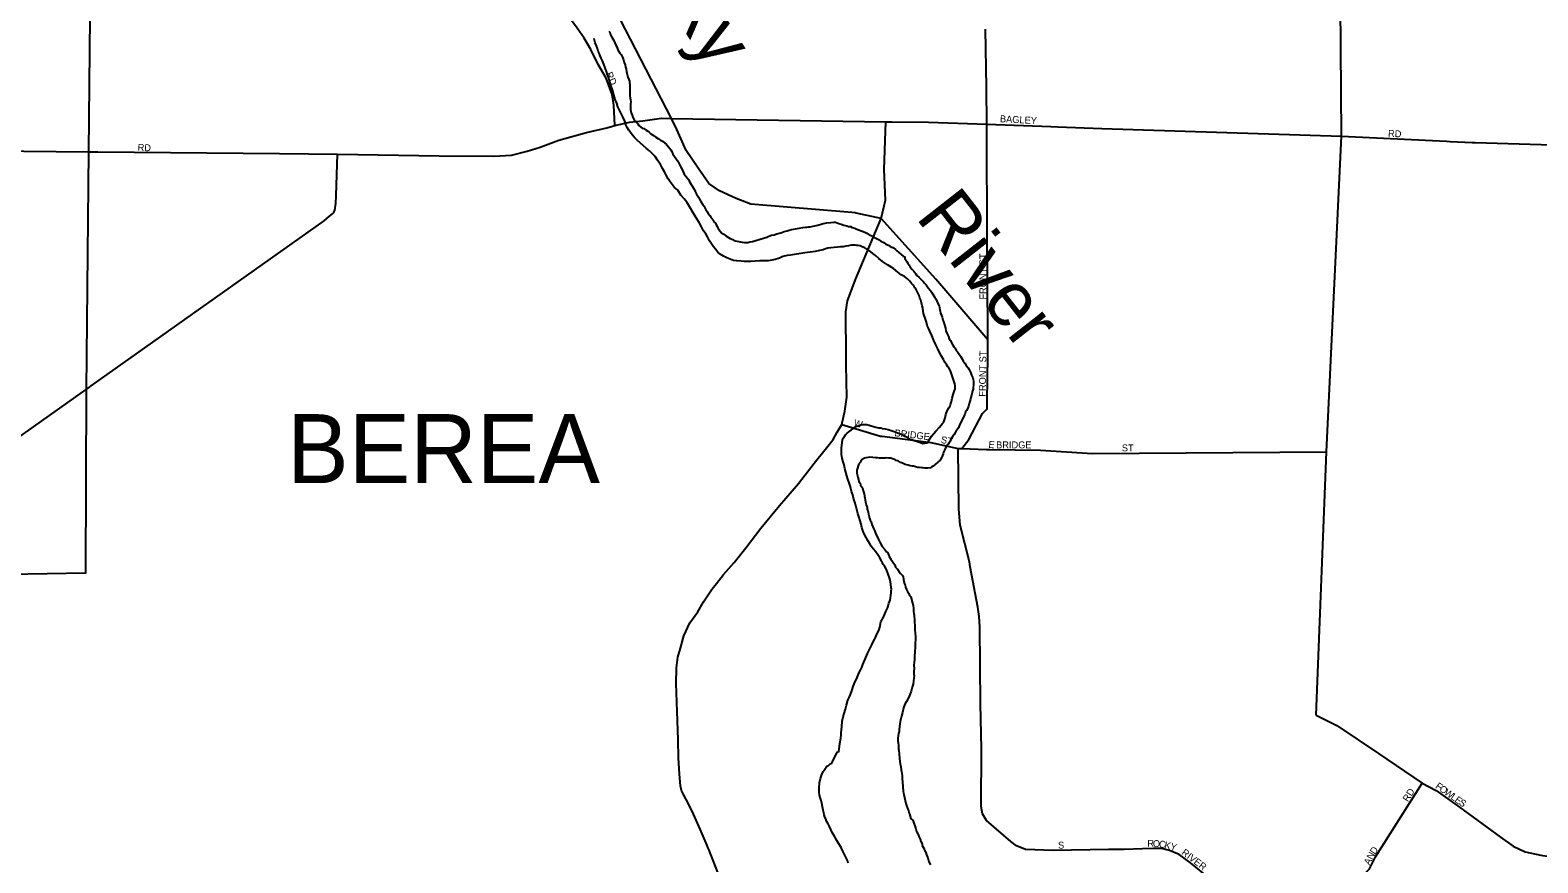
# Model space of a CAD drawing. Extents: x -561 to 1170, y 0 to 846.
# Drawn here: x 106.28 to 135.77, y 148.85 to 165.13 of the extents above; entities that cross this region are included whole.
import ezdxf

# ---------------------------------------------------------------- set-up
doc = ezdxf.new("R2010")
doc.units = 0
for name, color, linetype in [('GM_X_City_Street', 7, 'Continuous'), ('GM_X_City_Street_Text', 7, 'Continuous'), ('GM_X_Corporation_Text', 7, 'Continuous'), ('GM_X_Major_River', 7, 'Continuous'), ('GM_X_Major_River_Text', 7, 'Continuous'), ('GM_X_State_Route', 7, 'Continuous'), ('GM_X_Township', 7, 'Continuous')]:
    doc.layers.add(name, color=color, linetype=linetype)

msp = doc.modelspace()

# ---------------------------------------------------------------- linework, layer by layer
at = {"layer": 'GM_X_City_Street'}
for points in [[(118.824, 163.409), (117.722, 165.539), (117.293, 166.361), (116.984, 167.199), (116.94, 167.331), (116.925, 167.434), (116.94, 167.522), (116.94, 167.61), (117.028, 167.728), (117.22, 167.963), (118.939, 169.271), (119.971, 170.008), (120.529, 170.494), (120.729, 170.714), (121.73, 172.702), (124.796, 179.218)], [(131.44, 151.737), (131.639, 156.89), (131.934, 163.06), (131.908, 166.518), (131.952, 167.84), (131.955, 167.928)], [(117.719, 163.269), (117.699, 163.67), (117.665, 163.875), (117.549, 164.193), (117.395, 164.463), (117.247, 164.754), (117.121, 164.975), (116.984, 165.174), (116.87, 165.324), (116.524, 165.759), (116.458, 165.814), (116.36, 165.902), (116.217, 166.011), (116.097, 166.165), (116.009, 166.285), (115.856, 166.46), (115.595, 166.799)], [(111.155, 162.72), (112.291, 162.709), (114.284, 162.674), (115.353, 162.673), (115.699, 162.692), (116, 162.765), (116.259, 162.844), (116.625, 162.982), (117.164, 163.134), (117.562, 163.224), (117.719, 163.269), (118.004, 163.337), (118.263, 163.361), (118.495, 163.395), (118.63, 163.413), (118.824, 163.409)], [(122.356, 161.565), (120.378, 161.734), (120.09, 161.84), (119.765, 161.994), (119.559, 162.138), (119.346, 162.434), (119.111, 162.784), (118.929, 163.194), (118.824, 163.409)], [(118.824, 163.409), (123.022, 163.342)], [(125.003, 160.907), (124.996, 163.299)], [(124.996, 163.299), (126.245, 163.251)], [(126.245, 163.251), (126.383, 163.246)], [(126.383, 163.246), (127.243, 163.214), (131.934, 163.06)], [(92.834, 162.904), (92.87, 162.904), (107.42, 162.758), (107.604, 162.756)], [(131.934, 163.06), (133.988, 162.963), (134.061, 162.959)], [(134.061, 162.959), (134.486, 162.939)], [(134.486, 162.939), (134.548, 162.937), (140.779, 162.751), (142.442, 162.682), (143.308, 162.648), (145.981, 162.654), (146.119, 162.651)], [(107.474, 158.176), (112.033, 161.408), (112.139, 161.497), (112.197, 161.545), (112.224, 161.57), (112.239, 161.612), (112.257, 161.747), (112.267, 161.898), (112.291, 162.709)], [(107.604, 162.756), (107.604, 162.756), (111.155, 162.72), (111.155, 162.72)], [(122.928, 161.453), (122.436, 161.558), (122.422, 161.56), (122.356, 161.565)], [(125.013, 158.918), (125.013, 159.078), (123.996, 160.266), (122.928, 161.453)], [(125.013, 159.078), (125.005, 160.334), (125.003, 160.907)], [(125.011, 158.466), (125.013, 158.617), (125.013, 158.918)], [(124.986, 157.717), (125, 157.732), (125.011, 158.466)], [(105.782, 156.977), (107.375, 158.106), (107.441, 158.153), (107.474, 158.176)], [(124.505, 156.955), (124.641, 157.13), (124.911, 157.634), (124.986, 157.717)], [(122.159, 157.42), (122.913, 157.195), (122.947, 157.191)], [(122.947, 157.191), (123.902, 157.07), (124.432, 156.95), (124.505, 156.955)], [(124.672, 154.639), (124.654, 154.733), (124.475, 155.451), (124.445, 155.771), (124.432, 156.95)], [(124.505, 156.955), (124.987, 156.933), (125.053, 156.933)], [(125.053, 156.933), (126.043, 156.921), (127.061, 156.858), (131.639, 156.89)], [(129.361, 148.534), (128.982, 148.85), (128.755, 149.013), (128.567, 149.09), (128.414, 149.128), (128.256, 149.132), (128.038, 149.124), (127.682, 149.108), (127.374, 149.111), (126.295, 149.09), (125.752, 149.107), (125.573, 149.184), (125.466, 149.265), (124.987, 149.679), (124.911, 149.807), (124.885, 149.953), (124.889, 151.081), (124.868, 151.956), (124.855, 153.464), (124.846, 153.665), (124.821, 153.849), (124.672, 154.639)], [(131.44, 151.737), (131.839, 151.533), (132.654, 150.987), (133.509, 150.41), (133.511, 150.409)], [(131.382, 146.879), (131.427, 147.509), (131.431, 147.803), (131.442, 147.999), (131.468, 148.134), (131.578, 148.244), (131.687, 148.308), (131.894, 148.387), (132.207, 148.507), (132.35, 148.594), (132.479, 148.731), (132.595, 148.964), (133.509, 150.41)], [(133.511, 150.409), (133.786, 150.266), (134.243, 149.94), (135.044, 149.353), (135.29, 149.178), (135.527, 149.066), (135.831, 148.999), (136.168, 148.944), (136.454, 148.87), (137.01, 148.741), (137.265, 148.723), (137.488, 148.758), (137.77, 148.858), (139.544, 149.425), (140.787, 149.87), (141.147, 149.987), (141.341, 150.07), (141.627, 150.051), (145.586, 150.231), (146.781, 150.206), (148.444, 150.133)]]:
    msp.add_lwpolyline(points, dxfattribs=at)
at = {"layer": 'GM_X_Major_River'}
for points in [[(119.249, 161.563), (119.188, 161.671), (119.127, 161.768), (119.072, 161.837), (119.012, 161.907), (118.951, 162.004), (118.88, 162.063), (118.841, 162.116), (118.803, 162.17), (118.764, 162.229), (118.725, 162.299), (118.692, 162.364), (118.653, 162.428), (118.609, 162.509), (118.554, 162.595), (118.504, 162.665), (118.455, 162.713), (118.394, 162.777), (118.34, 162.82), (118.154, 162.985), (118.093, 163.044), (118.038, 163.114), (117.994, 163.178), (117.956, 163.232), (117.933, 163.286), (117.911, 163.356), (117.877, 163.437), (117.839, 163.502), (117.811, 163.572), (117.777, 163.636), (117.755, 163.706), (117.727, 163.777), (117.699, 163.868), (117.67, 163.965), (117.642, 164.057), (117.614, 164.149), (117.586, 164.235), (117.563, 164.305), (117.529, 164.397), (117.501, 164.467), (117.474, 164.532), (117.451, 164.586), (117.434, 164.634), (117.412, 164.683), (117.395, 164.726), (117.378, 164.775), (117.356, 164.828), (117.334, 164.888), (117.316, 164.963), (117.315, 164.97)], [(117.6, 165.113), (117.618, 165.092), (117.635, 165.043), (117.662, 165), (117.679, 164.962), (117.696, 164.93), (117.74, 164.844), (117.757, 164.806), (117.779, 164.752), (117.812, 164.699), (117.84, 164.661), (117.862, 164.618), (117.873, 164.586), (117.89, 164.553), (117.901, 164.505), (117.918, 164.456), (117.929, 164.413), (117.941, 164.37), (117.947, 164.326), (117.958, 164.267), (117.975, 164.218), (117.992, 164.17), (118.003, 164.138), (118.004, 164.11), (118.01, 164.067), (118.01, 164.013), (118.011, 163.986), (118.011, 163.948), (118.012, 163.905), (118.013, 163.856), (118.019, 163.807), (118.024, 163.769), (118.03, 163.732), (118.025, 163.694), (118.026, 163.666), (118.026, 163.618), (118.027, 163.585), (118.039, 163.515), (118.055, 163.472), (118.072, 163.429), (118.105, 163.369), (118.138, 163.332), (118.166, 163.3), (118.188, 163.268), (118.226, 163.236), (118.253, 163.22), (118.286, 163.209), (118.33, 163.177), (118.362, 163.161), (118.39, 163.14), (118.423, 163.108), (118.477, 163.076), (118.521, 163.044), (118.57, 163.012), (118.614, 162.986), (118.652, 162.964), (118.69, 162.932), (118.728, 162.9), (118.767, 162.852), (118.794, 162.82), (118.816, 162.793), (118.833, 162.761), (118.855, 162.712), (118.888, 162.664), (118.916, 162.616), (118.949, 162.573), (118.971, 162.535), (118.988, 162.497), (119.01, 162.454), (119.038, 162.406), (119.071, 162.32), (119.132, 162.244), (119.165, 162.207), (119.181, 162.169), (119.27, 162.024), (119.292, 161.981), (119.314, 161.927), (119.353, 161.868), (119.375, 161.83), (119.397, 161.782), (119.431, 161.728), (119.458, 161.696), (119.48, 161.658), (119.497, 161.62), (119.519, 161.594), (119.541, 161.551), (119.574, 161.508), (119.602, 161.465), (119.629, 161.438), (119.646, 161.411), (119.657, 161.384), (119.684, 161.357), (119.701, 161.325)], [(124.372, 158.219), (124.333, 158.337), (124.282, 158.472), (124.26, 158.515), (124.233, 158.553), (124.211, 158.585), (124.172, 158.644), (124.144, 158.692), (124.111, 158.757), (124.072, 158.827), (124.039, 158.902), (124, 158.978), (123.961, 159.064), (123.922, 159.161), (123.883, 159.247), (123.855, 159.307), (123.827, 159.36), (123.815, 159.425), (123.793, 159.479), (123.759, 159.592), (123.748, 159.641), (123.742, 159.695), (123.73, 159.744), (123.719, 159.803), (123.702, 159.852), (123.685, 159.895), (123.668, 159.943), (123.64, 160.008), (123.612, 160.062), (123.585, 160.094), (123.574, 160.121), (123.552, 160.148), (123.524, 160.18), (123.491, 160.223), (123.442, 160.271), (123.387, 160.314), (123.322, 160.351), (123.251, 160.399), (123.169, 160.474), (123.049, 160.543), (122.956, 160.612), (122.88, 160.671), (122.814, 160.724), (122.765, 160.767), (122.726, 160.799), (122.683, 160.831), (122.645, 160.852), (122.606, 160.879), (122.557, 160.9), (122.514, 160.915), (122.476, 160.92), (122.449, 160.925), (122.416, 160.93), (122.384, 160.93), (122.341, 160.929), (122.287, 160.918), (122.238, 160.912), (122.184, 160.9), (122.13, 160.894), (122.076, 160.888), (122.011, 160.882), (121.946, 160.876), (121.882, 160.87), (121.838, 160.858), (121.79, 160.841), (121.72, 160.824), (121.639, 160.807), (121.542, 160.795), (121.434, 160.777), (121.153, 160.731), (121.088, 160.724), (121.007, 160.707), (120.937, 160.674), (120.857, 160.646), (120.786, 160.634), (120.716, 160.622), (120.641, 160.621), (120.554, 160.62), (120.462, 160.619), (120.376, 160.613), (120.305, 160.612), (120.246, 160.611), (120.192, 160.616), (120.105, 160.62), (120.04, 160.63), (119.975, 160.657), (119.91, 160.683), (119.844, 160.715), (119.779, 160.752), (119.73, 160.794), (119.686, 160.848), (119.647, 160.896), (119.608, 160.955), (119.57, 161.015), (119.531, 161.095), (119.498, 161.149), (119.454, 161.208), (119.415, 161.289), (119.365, 161.375), (119.31, 161.461), (119.249, 161.563)], [(119.701, 161.325), (119.718, 161.293), (119.74, 161.255), (119.773, 161.207), (119.811, 161.164), (119.849, 161.143), (119.888, 161.111), (119.942, 161.079), (119.975, 161.058), (120.024, 161.042), (120.073, 161.015), (120.143, 161), (120.208, 160.99), (120.252, 160.98), (120.29, 160.98), (120.317, 160.98), (120.36, 160.992), (120.408, 161.003), (120.624, 161.065), (120.689, 161.088), (120.732, 161.105), (120.78, 161.122), (120.834, 161.133), (120.888, 161.15), (120.963, 161.173), (121.033, 161.195), (121.087, 161.207), (121.13, 161.223), (121.174, 161.235), (121.211, 161.241), (121.254, 161.252), (121.325, 161.264), (121.395, 161.275), (121.449, 161.281), (121.481, 161.282), (121.508, 161.288), (121.541, 161.288), (121.6, 161.3), (121.692, 161.322), (121.773, 161.345), (121.859, 161.368), (121.94, 161.374), (121.999, 161.38), (122.037, 161.381), (122.097, 161.354), (122.146, 161.339), (122.195, 161.318), (122.254, 161.308), (122.292, 161.297), (122.325, 161.292), (122.363, 161.276), (122.412, 161.261), (122.455, 161.245), (122.504, 161.224), (122.553, 161.203), (122.608, 161.182), (122.646, 161.166), (122.69, 161.134), (122.733, 161.118), (122.777, 161.092), (122.826, 161.065), (122.875, 161.039), (122.924, 161.007), (122.978, 160.981), (123.022, 160.949), (123.071, 160.928), (123.098, 160.912), (123.125, 160.896), (123.169, 160.875), (123.207, 160.843), (123.235, 160.821), (123.267, 160.795), (123.317, 160.746), (123.355, 160.714), (123.388, 160.698), (123.393, 160.671), (123.427, 160.612), (123.449, 160.58), (123.476, 160.537), (123.498, 160.499), (123.531, 160.456), (123.57, 160.419), (123.603, 160.371), (123.625, 160.333), (123.669, 160.296), (123.696, 160.269), (123.724, 160.242), (123.756, 160.21), (123.778, 160.183), (123.806, 160.156), (123.85, 160.097), (123.894, 160.044), (123.916, 160.006), (123.938, 159.974), (123.977, 159.909), (123.999, 159.877), (124.038, 159.791), (124.06, 159.742), (124.077, 159.667), (124.083, 159.64), (124.089, 159.597)], [(124.089, 159.597), (124.106, 159.553), (124.123, 159.521), (124.128, 159.494), (124.134, 159.462), (124.145, 159.435), (124.185, 159.305), (124.196, 159.257), (124.219, 159.192), (124.247, 159.143), (124.258, 159.095), (124.285, 159.063), (124.302, 159.019), (124.33, 158.976), (124.352, 158.939), (124.374, 158.912), (124.396, 158.869), (124.418, 158.842), (124.451, 158.799), (124.479, 158.756), (124.501, 158.724), (124.517, 158.692), (124.534, 158.659), (124.562, 158.622), (124.589, 158.579), (124.628, 158.53), (124.65, 158.498), (124.678, 158.444), (124.695, 158.39), (124.722, 158.337), (124.728, 158.304), (124.734, 158.266), (124.735, 158.223), (124.735, 158.19), (124.73, 158.153), (124.725, 158.115), (124.715, 158.082), (124.71, 158.049), (124.694, 157.995), (124.679, 157.951), (124.674, 157.919), (124.663, 157.875), (124.648, 157.832), (124.638, 157.783), (124.622, 157.739), (124.595, 157.696), (124.58, 157.669), (124.564, 157.62), (124.464, 157.429), (124.438, 157.358), (124.406, 157.309), (124.39, 157.282), (124.353, 157.227), (124.332, 157.194), (124.3, 157.14), (124.268, 157.085), (124.236, 157.036), (124.204, 157.014), (124.183, 156.949), (124.162, 156.905), (124.146, 156.878), (124.141, 156.851), (124.125, 156.818), (124.11, 156.769), (124.083, 156.725), (123.944, 156.61), (123.917, 156.593), (123.891, 156.577), (123.842, 156.565), (123.81, 156.57), (123.783, 156.57), (123.75, 156.575), (123.723, 156.574), (123.674, 156.579), (123.647, 156.584), (123.598, 156.595), (123.56, 156.605), (123.533, 156.61), (123.495, 156.615), (123.457, 156.625), (123.397, 156.641), (123.359, 156.657), (123.332, 156.673), (123.305, 156.678), (123.261, 156.71), (123.223, 156.72), (123.196, 156.736), (123.147, 156.752), (123.115, 156.762), (123.077, 156.762), (123.039, 156.767), (123.006, 156.761), (122.974, 156.766), (122.936, 156.765), (122.893, 156.765), (122.855, 156.77), (122.822, 156.769), (122.709, 156.784), (122.671, 156.778), (122.628, 156.767), (122.601, 156.761)], [(123.12, 154.292), (123.108, 154.351), (123.091, 154.421), (123.063, 154.497), (123.035, 154.583), (123.002, 154.642), (122.969, 154.685), (122.957, 154.718), (122.935, 154.755), (122.902, 154.815), (122.863, 154.874), (122.814, 154.938), (122.77, 154.992), (122.731, 155.04), (122.698, 155.099), (122.665, 155.153), (122.632, 155.212), (122.604, 155.271), (122.576, 155.331), (122.548, 155.406), (122.536, 155.471), (122.519, 155.536), (122.497, 155.606), (122.474, 155.682), (122.452, 155.762), (122.429, 155.838), (122.412, 155.903), (122.389, 155.978), (122.372, 156.049), (122.35, 156.113), (122.327, 156.205), (122.299, 156.281), (122.276, 156.356), (122.259, 156.421), (122.236, 156.491), (122.219, 156.561), (122.202, 156.632), (122.185, 156.691), (122.168, 156.761), (122.157, 156.804), (122.151, 156.831), (122.15, 156.875), (122.149, 156.956), (122.174, 157.124), (122.19, 157.162), (122.211, 157.19), (122.232, 157.223), (122.264, 157.25), (122.296, 157.278), (122.339, 157.311), (122.382, 157.344), (122.43, 157.382), (122.5, 157.405), (122.549, 157.421), (122.587, 157.422), (122.619, 157.422), (122.646, 157.423), (122.695, 157.407), (122.733, 157.397), (122.777, 157.381), (122.825, 157.371), (122.874, 157.36), (122.923, 157.356), (122.956, 157.345), (123.004, 157.335), (123.064, 157.325), (123.124, 157.304), (123.184, 157.283), (123.249, 157.262), (123.319, 157.23), (123.379, 157.199), (123.423, 157.178), (123.45, 157.162), (123.478, 157.14), (123.543, 157.119), (123.592, 157.104), (123.64, 157.088), (123.695, 157.067), (123.744, 157.051), (123.776, 157.057), (123.83, 157.063), (123.857, 157.102), (123.91, 157.194), (123.995, 157.293), (124.07, 157.37), (124.123, 157.435), (124.149, 157.463), (124.16, 157.495), (124.181, 157.55), (124.196, 157.615), (124.222, 157.691), (124.254, 157.751), (124.275, 157.784), (124.286, 157.811), (124.301, 157.871), (124.316, 157.936), (124.337, 158.007), (124.358, 158.067), (124.373, 158.121), (124.378, 158.175), (124.372, 158.219)], [(122.601, 156.761), (122.558, 156.739), (122.531, 156.706), (122.515, 156.679), (122.494, 156.651), (122.478, 156.613), (122.463, 156.57), (122.452, 156.526), (122.453, 156.467), (122.465, 156.418), (122.47, 156.391), (122.482, 156.348), (122.493, 156.305), (122.515, 156.273), (122.526, 156.235), (122.543, 156.208), (122.56, 156.181), (122.571, 156.154), (122.577, 156.127), (122.594, 156.068), (122.605, 156.019), (122.611, 155.987), (122.617, 155.949), (122.623, 155.905), (122.634, 155.851), (122.651, 155.797), (122.657, 155.765), (122.668, 155.733), (122.674, 155.706), (122.68, 155.668), (122.697, 155.592), (122.714, 155.554), (122.73, 155.528), (122.742, 155.463), (122.764, 155.42), (122.787, 155.377), (122.803, 155.339), (122.826, 155.28), (122.848, 155.231), (122.87, 155.188), (122.909, 155.107), (122.948, 155.037), (122.997, 154.978), (123.03, 154.93), (123.058, 154.909), (123.086, 154.838), (123.119, 154.785), (123.152, 154.742), (123.174, 154.704), (123.196, 154.677), (123.207, 154.629), (123.246, 154.591), (123.279, 154.543), (123.306, 154.505), (123.345, 154.468), (123.361, 154.441), (123.367, 154.398), (123.373, 154.349), (123.385, 154.306), (123.396, 154.279), (123.407, 154.241), (123.424, 154.193), (123.446, 154.155), (123.468, 154.117), (123.485, 154.079), (123.507, 154.053), (123.541, 153.929), (123.553, 153.885), (123.559, 153.826), (123.56, 153.766), (123.566, 153.723), (123.571, 153.691), (123.572, 153.658), (123.578, 153.62), (123.579, 153.555), (123.585, 153.49), (123.586, 153.414), (123.592, 153.333), (123.598, 153.285), (123.599, 153.203), (123.595, 153.149), (123.59, 153.073), (123.586, 152.97), (123.582, 152.9), (123.577, 152.824), (123.573, 152.764), (123.568, 152.715), (123.574, 152.656), (123.57, 152.585), (123.57, 152.537), (123.571, 152.504), (123.566, 152.466), (123.561, 152.401), (123.551, 152.341), (123.536, 152.287), (123.515, 152.205), (123.489, 152.135), (123.463, 152.075), (123.426, 152.004), (123.389, 151.949), (123.363, 151.878)], [(122.282, 148.842), (122.266, 148.896), (122.243, 148.95), (122.21, 149.015), (122.177, 149.079), (122.143, 149.149), (122.099, 149.219), (122.06, 149.284), (122.021, 149.359), (121.972, 149.445), (121.944, 149.504), (121.916, 149.558), (121.888, 149.612), (121.861, 149.661), (121.844, 149.709), (121.827, 149.741), (121.816, 149.785), (121.804, 149.828), (121.793, 149.876), (121.781, 149.941), (121.769, 150.017), (121.753, 150.071), (121.736, 150.125), (121.724, 150.174), (121.718, 150.222), (121.712, 150.309), (121.721, 150.412), (121.742, 150.499), (121.768, 150.575), (121.794, 150.635), (121.815, 150.662), (121.868, 150.739), (121.9, 150.755), (121.932, 150.788), (121.965, 150.8), (122.07, 151.012), (122.102, 151.029), (122.107, 151.072), (122.117, 151.181), (122.137, 151.289), (122.147, 151.354), (122.146, 151.392), (122.156, 151.506), (122.165, 151.62), (122.185, 151.707), (122.206, 151.772), (122.227, 151.854), (122.247, 151.935), (122.279, 152.033), (122.31, 152.093), (122.331, 152.142), (122.352, 152.213), (122.383, 152.3), (122.415, 152.381), (122.446, 152.441), (122.473, 152.507), (122.499, 152.572), (122.53, 152.627), (122.552, 152.67), (122.572, 152.725), (122.614, 152.834), (122.662, 152.943), (122.704, 153.035), (122.746, 153.112), (122.772, 153.171), (122.799, 153.215), (122.814, 153.259), (122.841, 153.319), (122.867, 153.368), (122.888, 153.411), (122.904, 153.46), (122.924, 153.563), (122.977, 153.667), (123.019, 153.765), (123.05, 153.83), (123.066, 153.868), (123.081, 153.928), (123.102, 153.988), (123.122, 154.129), (123.122, 154.167), (123.127, 154.2), (123.126, 154.232), (123.12, 154.292)], [(123.363, 151.878), (123.342, 151.786), (123.327, 151.716), (123.301, 151.612), (123.291, 151.563), (123.286, 151.515), (123.282, 151.455), (123.277, 151.417), (123.266, 151.379), (123.261, 151.341), (123.257, 151.276), (123.257, 151.233), (123.258, 151.205), (123.264, 151.14), (123.27, 151.081), (123.271, 151.048), (123.277, 150.984), (123.289, 150.892), (123.295, 150.832), (123.301, 150.783), (123.313, 150.729), (123.319, 150.67), (123.325, 150.637), (123.337, 150.556), (123.337, 150.491), (123.344, 150.432), (123.35, 150.334), (123.357, 150.253), (123.363, 150.21), (123.368, 150.183), (123.409, 150.01), (123.431, 149.951), (123.448, 149.897), (123.465, 149.87), (123.47, 149.832), (123.482, 149.805), (123.51, 149.708), (123.548, 149.681), (123.604, 149.514), (123.621, 149.465), (123.649, 149.401), (123.671, 149.352), (123.688, 149.309), (123.705, 149.266), (123.727, 149.218), (123.733, 149.185), (123.75, 149.153), (123.766, 149.126), (123.778, 149.094), (123.8, 149.05), (123.817, 149.007), (123.839, 148.948), (123.862, 148.867), (123.895, 148.813)]]:
    msp.add_lwpolyline(points, dxfattribs=at)
at = {"layer": 'GM_X_State_Route'}
for points in [[(124.987, 164.013), (124.972, 165.156)], [(123.137, 163.34), (123.851, 163.333), (124.996, 163.299), (124.987, 164.013)], [(122.822, 161.2), (122.928, 161.453), (123.014, 161.812), (122.988, 162.41), (123.022, 163.342), (123.137, 163.34)], [(122.284, 159.875), (122.424, 160.257), (122.822, 161.2)], [(122.167, 157.457), (122.219, 157.685), (122.253, 157.959), (122.245, 158.582), (122.245, 159.027), (122.236, 159.343), (122.236, 159.625), (122.27, 159.838), (122.284, 159.875)], [(119.704, 154.309), (119.843, 154.487), (120.051, 154.723), (120.28, 155.013), (120.576, 155.395), (120.937, 155.836), (121.308, 156.271), (121.615, 156.663), (121.861, 156.964), (121.992, 157.131), (122.069, 157.271), (122.159, 157.42), (122.167, 157.457)], [(119.521, 149.191), (119.386, 149.51), (119.259, 149.798), (119.158, 150.005), (119.062, 150.184), (119.025, 150.266), (119.005, 150.358), (118.98, 150.58), (118.966, 150.905), (118.959, 151.252), (118.946, 151.626), (118.933, 151.989), (118.92, 152.357), (118.923, 152.66), (118.947, 152.871), (119.002, 153.049), (119.069, 153.287), (119.185, 153.54), (119.339, 153.755), (119.454, 153.955), (119.608, 154.186), (119.651, 154.242), (119.704, 154.309)], [(121.796, 138.408), (121.8, 141), (121.809, 141.184), (121.8, 141.285), (121.767, 141.544), (121.728, 141.848), (121.323, 144.171), (120.972, 145.597), (120.924, 145.743), (120.856, 145.933), (120.75, 146.216), (120.576, 146.629), (120.39, 147.048), (120.205, 147.456), (120.052, 147.814), (119.904, 148.216), (119.735, 148.657), (119.561, 149.097), (119.544, 149.136), (119.521, 149.191)]]:
    msp.add_lwpolyline(points, dxfattribs=at)
at = {"layer": 'GM_X_Township'}
msp.add_lwpolyline([(106.735, 180.917), (106.988, 179.888), (107.221, 179.671), (107.54, 179.692), (107.497, 179.671), (107.491, 178.031), (107.471, 172.453), (107.446, 165.386), (107.42, 162.758), (107.375, 158.106), (107.364, 154.516), (105.866, 154.485), (105.57, 154.137), (102.662, 151.915), (101.791, 151.915), (100.398, 152.372), (99.864, 151.952), (99.96, 147.535)], dxfattribs=at)

# ---------------------------------------------------------------- texts
at = {"layer": 'GM_X_City_Street_Text'}
for s, rotation, p in [('RD', 293.9648, (117.536, 164.281)), ('BAGLEY', 356.9352, (125.249, 163.336)), ('RD', 356.9884, (132.841, 163.05)), ('RD', 356.989, (108.38, 162.777)), ('FRONT ST', 90, (124.985, 159.865)), ('FRONT ST', 89.1022, (124.973, 157.965)), ('W', 345.9702, (122.379, 157.395)), ('BRIDGE', 353.4175, (123.184, 157.194)), ('ST', 349.3865, (124.088, 157.063)), ('E', 354.4737, (125.022, 156.966)), ('BRIDGE', 0, (125.177, 156.956)), ('ST', 0, (127.636, 156.897)), ('F', 324.529, (133.757, 150.322)), ('RD', 58.0032, (133.234, 150.03)), ('O', 324.545, (133.834, 150.267)), ('W', 324.5425, (133.931, 150.198)), ('L', 324.529, (134.057, 150.109)), ('E', 324.5458, (134.134, 150.053)), ('S', 326.4498, (134.216, 149.996)), ('S', 0, (126.388, 149.127)), ('R', 359.49, (128.135, 149.163)), ('O', 356.3037, (128.239, 149.162)), ('C', 351.468, (128.355, 149.155)), ('K', 346.7007, (128.458, 149.139)), ('Y', 343.4452, (128.571, 149.113)), ('RIVER', 322.5939, (128.792, 149.027)), ('N', 61.5971, (132.534, 148.9)), ('D', 56.7828, (132.589, 149.002)), ('A', 63.7421, (132.482, 148.794))]:
    msp.add_text(s, height=0.135, rotation=rotation, dxfattribs=at).set_placement(p)
at = {"layer": 'GM_X_Corporation_Text'}
msp.add_text('BEREA', height=1.35, rotation=0, dxfattribs=at).set_placement((111.307, 156.275))
at = {"layer": 'GM_X_Major_River_Text'}
for s, rotation, p in [('Rocky', 302.3773, (117.429, 167.718)), ('River', 308.0262, (123.586, 161.474))]:
    msp.add_text(s, height=1.0806, rotation=rotation, dxfattribs=at).set_placement(p)

doc.saveas('drawing.dxf')
